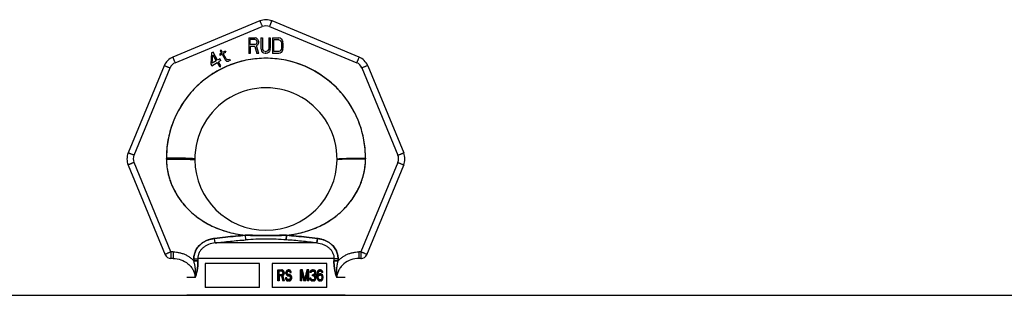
# Model space of a CAD drawing. Header units: millimetres. Extents: x 0 to 297, y 0 to 210.
# Tile 284 of 499: x 138.71 to 143.07, y 161.41 to 162.63. Entities that reach past the tile are written whole.
import ezdxf

# ---------------------------------------------------------------- set-up
doc = ezdxf.new("R2010")
doc.units = ezdxf.units.MM
doc.header["$LTSCALE"] = 16.335
doc.layers.get('0').update_dxf_attribs({"linetype": 'CONTINUOUS'})
doc.layers.add('001-M31079-X02', color=7, linetype='CONTINUOUS')

msp = doc.modelspace()

# ---------------------------------------------------------------- linework, layer by layer
at = {"color": 7, "linetype": 'Continuous'}
msp.add_line((133.7508, 161.4105), (143.1798, 161.4105), dxfattribs=at)
at = {"layer": '001-M31079-X02', "color": 9, "linetype": 'Continuous'}
for p, q in [((139.7755, 162.6227), (139.3898, 162.4629)), ((140.2148, 162.4629), (139.8291, 162.6227)), ((139.4005, 162.4379), (139.7862, 162.5977)), ((139.8184, 162.5977), (140.2041, 162.4379)), ((139.3519, 162.425), (139.1921, 162.0393)), ((139.218, 162.0295), (139.3778, 162.4152)), ((140.2269, 162.4152), (140.3866, 162.0295)), ((140.2527, 162.425), (140.4125, 162.0393)), ((139.3613, 162.0118), (139.3613, 162.015)), ((140.2433, 162.0166), (140.2433, 162.0134)), ((139.1921, 161.9857), (139.3562, 161.5896)), ((139.3817, 161.6021), (139.218, 161.9973)), ((140.3866, 161.9973), (140.2229, 161.6021)), ((140.2484, 161.5896), (140.4125, 161.9857)), ((139.5769, 161.6415), (139.5744, 161.6615)), ((139.5769, 161.6415), (139.5744, 161.6615)), ((139.7109, 161.6753), (139.7123, 161.6553)), ((139.7109, 161.6753), (139.7123, 161.6553)), ((139.8923, 161.6553), (139.8937, 161.6753)), ((139.8937, 161.6753), (139.8923, 161.6553)), ((140.0302, 161.6615), (140.0277, 161.6415)), ((140.0277, 161.6415), (140.0302, 161.6615)), ((140.0277, 161.6415), (139.5769, 161.6415)), ((139.3817, 161.6021), (139.3817, 161.5731)), ((139.3912, 161.6021), (139.3817, 161.6021)), ((139.3912, 161.6021), (139.3912, 161.5731)), ((140.2134, 161.6021), (140.2134, 161.5731)), ((140.2229, 161.6021), (140.2134, 161.6021)), ((140.2229, 161.6021), (140.2229, 161.5731)), ((139.3817, 161.5731), (139.3787, 161.5726)), ((139.3912, 161.5731), (139.3817, 161.5731)), ((139.4831, 161.5716), (139.4833, 161.5625)), ((140.1035, 161.5723), (139.5011, 161.5723)), ((140.1214, 161.5625), (140.1215, 161.5716)), ((140.2229, 161.5731), (140.2134, 161.5731)), ((140.2229, 161.5731), (140.2259, 161.5726)), ((139.4886, 161.4891), (139.4523, 161.4891)), ((140.1523, 161.4891), (140.116, 161.4891))]:
    msp.add_line(p, q, dxfattribs=at)
at = {"layer": '001-M31079-X02', "color": 7, "linetype": 'Continuous'}
for p, q in [((139.7259, 162.5485), (139.7259, 162.4785)), ((139.7259, 162.5485), (139.7539, 162.5485)), ((139.7597, 162.547), (139.7539, 162.5485)), ((139.7597, 162.547), (139.7644, 162.5426)), ((139.7644, 162.5426), (139.7679, 162.5366)), ((139.7679, 162.5366), (139.769, 162.5321)), ((139.7795, 162.5485), (139.7795, 162.5024)), ((139.7795, 162.5485), (139.7865, 162.5485)), ((139.7865, 162.5485), (139.7865, 162.5024)), ((139.8145, 162.5485), (139.8145, 162.5024)), ((139.8145, 162.5485), (139.8215, 162.5485)), ((139.8215, 162.5485), (139.8215, 162.5024)), ((139.8309, 162.5485), (139.8309, 162.4785)), ((139.8309, 162.5485), (139.8589, 162.5485)), ((139.8647, 162.547), (139.8589, 162.5485)), ((139.8694, 162.5441), (139.8647, 162.547)), ((139.8694, 162.5441), (139.874, 162.5381)), ((139.874, 162.5381), (139.8764, 162.5321)), ((139.6044, 162.4936), (139.5994, 162.4907)), ((139.5994, 162.4907), (139.6053, 162.4804)), ((139.6104, 162.4833), (139.6044, 162.4936)), ((139.6215, 162.4897), (139.6104, 162.4833)), ((139.6215, 162.4897), (139.6245, 162.4845)), ((139.7329, 162.5098), (139.7329, 162.4785)), ((139.7527, 162.5098), (139.7329, 162.5098)), ((139.7527, 162.5098), (139.762, 162.4785)), ((139.7644, 162.5158), (139.7597, 162.5128)), ((139.7702, 162.4785), (139.7597, 162.5128)), ((139.7679, 162.5217), (139.7644, 162.5158)), ((139.769, 162.5262), (139.7679, 162.5217)), ((139.769, 162.5321), (139.769, 162.5262)), ((139.7795, 162.5024), (139.7807, 162.4949)), ((139.7807, 162.4949), (139.783, 162.489)), ((139.7865, 162.5024), (139.7877, 162.4964)), ((139.7877, 162.4964), (139.79, 162.4919)), ((139.79, 162.4919), (139.7935, 162.489)), ((139.811, 162.4919), (139.8075, 162.489)), ((139.8134, 162.4964), (139.811, 162.4919)), ((139.8145, 162.5024), (139.8134, 162.4964)), ((139.8204, 162.4949), (139.818, 162.489)), ((139.8204, 162.4949), (139.8215, 162.5024)), ((139.8764, 162.4949), (139.874, 162.489)), ((139.8775, 162.5247), (139.8764, 162.5321)), ((139.8764, 162.4949), (139.8775, 162.5024)), ((139.8775, 162.5247), (139.8775, 162.5024)), ((139.5618, 162.481), (139.5577, 162.4322)), ((139.5679, 162.4845), (139.5618, 162.481)), ((139.5647, 162.4363), (139.5678, 162.4707)), ((139.5819, 162.4462), (139.5647, 162.4363)), ((139.5678, 162.4707), (139.5819, 162.4462)), ((139.588, 162.4497), (139.5679, 162.4845)), ((139.5981, 162.4556), (139.588, 162.4497)), ((139.6026, 162.4478), (139.5924, 162.442)), ((139.6053, 162.4804), (139.5972, 162.4757)), ((139.5972, 162.4757), (139.6002, 162.4705)), ((139.6026, 162.4478), (139.5981, 162.4556)), ((139.6083, 162.4752), (139.6002, 162.4705)), ((139.6083, 162.4752), (139.6232, 162.4494)), ((139.6133, 162.4781), (139.6245, 162.4845)), ((139.6267, 162.4549), (139.6133, 162.4781)), ((139.6232, 162.4494), (139.6282, 162.4454)), ((139.6267, 162.4549), (139.63, 162.4516)), ((139.6345, 162.4508), (139.63, 162.4516)), ((139.6403, 162.4524), (139.6345, 162.4508)), ((139.6433, 162.4473), (139.6365, 162.445)), ((139.6403, 162.4524), (139.6433, 162.4473)), ((139.7329, 162.4785), (139.7259, 162.4785)), ((139.7702, 162.4785), (139.762, 162.4785)), ((139.783, 162.489), (139.7877, 162.483)), ((139.7924, 162.48), (139.7877, 162.483)), ((139.7982, 162.4785), (139.7924, 162.48)), ((139.7982, 162.4875), (139.7935, 162.489)), ((139.7982, 162.4875), (139.8029, 162.4875)), ((139.8029, 162.4785), (139.7982, 162.4785)), ((139.8075, 162.489), (139.8029, 162.4875)), ((139.8087, 162.48), (139.8029, 162.4785)), ((139.8134, 162.483), (139.8087, 162.48)), ((139.818, 162.489), (139.8134, 162.483)), ((139.8589, 162.4785), (139.8309, 162.4785)), ((139.8647, 162.48), (139.8589, 162.4785)), ((139.8694, 162.483), (139.8647, 162.48)), ((139.874, 162.489), (139.8694, 162.483)), ((139.5577, 162.4322), (139.5621, 162.4245)), ((139.5621, 162.4245), (139.5864, 162.4385)), ((139.5864, 162.4385), (139.5961, 162.4216)), ((139.6029, 162.4239), (139.5924, 162.442)), ((139.5961, 162.4216), (139.6029, 162.4216)), ((139.6282, 162.4454), (139.6327, 162.4446)), ((139.6327, 162.4446), (139.6365, 162.445)), ((139.3613, 162.0166), (139.3613, 162.0118)), ((139.3613, 162.0166), (139.3613, 162.0134)), ((140.2433, 162.0118), (140.2433, 162.0166)), ((140.2433, 162.0118), (140.2433, 162.015)), ((139.4831, 161.5716), (139.4833, 161.5625)), ((140.1215, 161.5716), (140.1214, 161.5625))]:
    msp.add_line(p, q, dxfattribs=at)
at = {"layer": '001-M31079-X02', "color": 6, "linetype": 'Continuous'}
for p, q in [((139.7329, 162.5187), (139.7329, 162.5411)), ((139.755, 162.5411), (139.7329, 162.5411)), ((139.755, 162.5411), (139.7585, 162.5396)), ((139.7585, 162.5396), (139.7609, 162.5366)), ((139.7609, 162.5366), (139.762, 162.5321)), ((139.8379, 162.4875), (139.8379, 162.5396)), ((139.8589, 162.5396), (139.8379, 162.5396)), ((139.8589, 162.5396), (139.8635, 162.5381)), ((139.8635, 162.5381), (139.867, 162.5351)), ((139.867, 162.5351), (139.8694, 162.5307)), ((139.755, 162.5187), (139.7329, 162.5187)), ((139.7585, 162.5202), (139.755, 162.5187)), ((139.7609, 162.5232), (139.7585, 162.5202)), ((139.762, 162.5277), (139.7609, 162.5232)), ((139.762, 162.5321), (139.762, 162.5277)), ((139.867, 162.4919), (139.8635, 162.489)), ((139.8694, 162.4964), (139.867, 162.4919)), ((139.8694, 162.5307), (139.8705, 162.5247)), ((139.8705, 162.5024), (139.8694, 162.4964)), ((139.8705, 162.5247), (139.8705, 162.5024)), ((139.8589, 162.4875), (139.8379, 162.4875)), ((139.8635, 162.489), (139.8589, 162.4875)), ((139.5011, 161.5723), (139.5013, 161.5632)), ((139.5326, 161.5505), (139.5326, 161.4455)), ((139.7743, 161.5505), (139.5326, 161.5505)), ((139.7743, 161.4455), (139.7743, 161.5505)), ((139.8303, 161.5505), (139.8303, 161.4455)), ((140.072, 161.5505), (139.8303, 161.5505)), ((140.072, 161.4455), (140.072, 161.5505)), ((140.1035, 161.5723), (140.1033, 161.5632)), ((139.8551, 161.4738), (139.8551, 161.5228)), ((139.8551, 161.5228), (139.8741, 161.5228)), ((139.8567, 161.4738), (139.8567, 161.5228)), ((139.8594, 161.5176), (139.8594, 161.502)), ((139.8748, 161.5176), (139.8594, 161.5176)), ((139.8594, 161.502), (139.8748, 161.502)), ((139.8594, 161.4957), (139.8594, 161.4738)), ((139.8734, 161.4957), (139.8594, 161.4957)), ((139.861, 161.502), (139.861, 161.5176)), ((139.861, 161.4957), (139.861, 161.4738)), ((139.8717, 161.4957), (139.8775, 161.4738)), ((139.8761, 161.5218), (139.8725, 161.5228)), ((139.8732, 161.5176), (139.8754, 161.5166)), ((139.8754, 161.503), (139.8732, 161.502)), ((139.8734, 161.4957), (139.8791, 161.4738)), ((139.8777, 161.5218), (139.8741, 161.5228)), ((139.8748, 161.5176), (139.877, 161.5166)), ((139.877, 161.503), (139.8748, 161.502)), ((139.8754, 161.5166), (139.8768, 161.5145)), ((139.877, 161.5166), (139.8754, 161.5166)), ((139.8768, 161.5051), (139.8754, 161.503)), ((139.877, 161.503), (139.8754, 161.503)), ((139.879, 161.5186), (139.8761, 161.5218)), ((139.8777, 161.5218), (139.8761, 161.5218)), ((139.8761, 161.4978), (139.879, 161.4999)), ((139.8826, 161.4738), (139.8761, 161.4978)), ((139.8777, 161.4978), (139.8761, 161.4978)), ((139.8768, 161.5145), (139.8775, 161.5113)), ((139.8784, 161.5145), (139.8768, 161.5145)), ((139.8775, 161.5082), (139.8768, 161.5051)), ((139.8784, 161.5051), (139.8768, 161.5051)), ((139.877, 161.5166), (139.8784, 161.5145)), ((139.8784, 161.5051), (139.877, 161.503)), ((139.8775, 161.5082), (139.8775, 161.5113)), ((139.8791, 161.5113), (139.8775, 161.5113)), ((139.8791, 161.5082), (139.8775, 161.5082)), ((139.8806, 161.5186), (139.8777, 161.5218)), ((139.8777, 161.4978), (139.8806, 161.4999)), ((139.8842, 161.4738), (139.8777, 161.4978)), ((139.8784, 161.5145), (139.8791, 161.5113)), ((139.8791, 161.5082), (139.8784, 161.5051)), ((139.8812, 161.5145), (139.879, 161.5186)), ((139.8806, 161.5186), (139.879, 161.5186)), ((139.879, 161.4999), (139.8812, 161.504)), ((139.8806, 161.4999), (139.879, 161.4999)), ((139.8791, 161.5113), (139.8791, 161.5082)), ((139.8828, 161.5145), (139.8806, 161.5186)), ((139.8806, 161.4999), (139.8828, 161.504)), ((139.8819, 161.5113), (139.8812, 161.5145)), ((139.8828, 161.5145), (139.8812, 161.5145)), ((139.8812, 161.504), (139.8819, 161.5072)), ((139.8828, 161.504), (139.8812, 161.504)), ((139.8819, 161.5113), (139.8819, 161.5072)), ((139.8835, 161.5113), (139.8819, 161.5113)), ((139.8835, 161.5072), (139.8819, 161.5072)), ((139.8835, 161.5113), (139.8828, 161.5145)), ((139.8828, 161.504), (139.8835, 161.5072)), ((139.8835, 161.5113), (139.8835, 161.5072)), ((139.8884, 161.4874), (139.8891, 161.4832)), ((139.8944, 161.4874), (139.8884, 161.4874)), ((139.89, 161.4874), (139.8907, 161.4832)), ((139.8913, 161.5155), (139.8906, 161.5113)), ((139.8906, 161.5072), (139.8906, 161.5113)), ((139.8922, 161.5113), (139.8906, 161.5113)), ((139.8906, 161.5072), (139.8913, 161.503)), ((139.8922, 161.5072), (139.8906, 161.5072)), ((139.8942, 161.5197), (139.8913, 161.5155)), ((139.8929, 161.5155), (139.8913, 161.5155)), ((139.8913, 161.503), (139.8942, 161.4988)), ((139.8929, 161.503), (139.8913, 161.503)), ((139.8929, 161.5155), (139.8922, 161.5113)), ((139.8922, 161.5113), (139.8922, 161.5072)), ((139.8922, 161.5072), (139.8929, 161.503)), ((139.8935, 161.4842), (139.8927, 161.4874)), ((139.8958, 161.5197), (139.8929, 161.5155)), ((139.8929, 161.503), (139.8958, 161.4988)), ((139.8971, 161.5218), (139.8942, 161.5197)), ((139.8958, 161.5197), (139.8942, 161.5197)), ((139.8942, 161.4988), (139.8971, 161.4968)), ((139.8958, 161.4988), (139.8942, 161.4988)), ((139.8951, 161.4842), (139.8944, 161.4874)), ((139.8949, 161.5103), (139.8956, 161.5134)), ((139.8949, 161.5103), (139.8949, 161.5082)), ((139.8965, 161.5103), (139.8949, 161.5103)), ((139.8956, 161.5051), (139.8949, 161.5082)), ((139.8965, 161.5082), (139.8949, 161.5082)), ((139.8956, 161.5134), (139.8978, 161.5155)), ((139.8973, 161.5134), (139.8956, 161.5134)), ((139.8978, 161.503), (139.8956, 161.5051)), ((139.8973, 161.5051), (139.8956, 161.5051)), ((139.8987, 161.5218), (139.8958, 161.5197)), ((139.8958, 161.4988), (139.8987, 161.4968)), ((139.8965, 161.5103), (139.8973, 161.5134)), ((139.8965, 161.5082), (139.8965, 161.5103)), ((139.8973, 161.5051), (139.8965, 161.5082)), ((139.9, 161.5228), (139.8971, 161.5218)), ((139.8987, 161.5218), (139.8971, 161.5218)), ((139.8971, 161.4968), (139.9, 161.4957)), ((139.8987, 161.4968), (139.8971, 161.4968)), ((139.8973, 161.5134), (139.8994, 161.5155)), ((139.8994, 161.503), (139.8973, 161.5051)), ((139.8978, 161.5155), (139.9, 161.5166)), ((139.8994, 161.5155), (139.8978, 161.5155)), ((139.9, 161.502), (139.8978, 161.503)), ((139.8994, 161.503), (139.8978, 161.503)), ((139.9016, 161.5228), (139.8987, 161.5218)), ((139.8987, 161.4968), (139.9016, 161.4957)), ((139.8994, 161.5155), (139.9016, 161.5166)), ((139.9016, 161.502), (139.8994, 161.503)), ((139.9052, 161.5228), (139.9, 161.5228)), ((139.906, 161.5166), (139.9, 161.5166)), ((139.906, 161.502), (139.9, 161.502)), ((139.906, 161.4957), (139.9, 161.4957)), ((139.9072, 161.5218), (139.9036, 161.5228)), ((139.9043, 161.5166), (139.9065, 161.5155)), ((139.908, 161.5009), (139.9043, 161.502)), ((139.9043, 161.4957), (139.9072, 161.4947)), ((139.9089, 161.5218), (139.9052, 161.5228)), ((139.906, 161.5166), (139.9081, 161.5155)), ((139.9096, 161.5009), (139.906, 161.502)), ((139.906, 161.4957), (139.9089, 161.4947)), ((139.9065, 161.5155), (139.908, 161.5134)), ((139.9081, 161.5155), (139.9065, 161.5155)), ((139.9101, 161.5186), (139.9072, 161.5218)), ((139.9089, 161.5218), (139.9072, 161.5218)), ((139.9072, 161.4947), (139.9094, 161.4926)), ((139.9089, 161.4947), (139.9072, 161.4947)), ((139.908, 161.5134), (139.9087, 161.5113)), ((139.9096, 161.5134), (139.908, 161.5134)), ((139.9109, 161.4988), (139.908, 161.5009)), ((139.9096, 161.5009), (139.908, 161.5009)), ((139.9081, 161.5155), (139.9096, 161.5134)), ((139.9087, 161.5113), (139.9146, 161.5113)), ((139.9117, 161.5186), (139.9089, 161.5218)), ((139.9089, 161.4947), (139.911, 161.4926)), ((139.9094, 161.4926), (139.9109, 161.4895)), ((139.911, 161.4926), (139.9094, 161.4926)), ((139.9096, 161.5134), (139.9103, 161.5113)), ((139.9125, 161.4988), (139.9096, 161.5009)), ((139.9123, 161.5145), (139.9101, 161.5186)), ((139.9117, 161.5186), (139.9101, 161.5186)), ((139.9138, 161.4947), (139.9109, 161.4988)), ((139.9125, 161.4988), (139.9109, 161.4988)), ((139.9109, 161.4863), (139.9109, 161.4895)), ((139.9125, 161.4895), (139.9109, 161.4895)), ((139.911, 161.4926), (139.9125, 161.4895)), ((139.9139, 161.5145), (139.9117, 161.5186)), ((139.913, 161.5113), (139.9123, 161.5145)), ((139.9139, 161.5145), (139.9123, 161.5145)), ((139.9154, 161.4947), (139.9125, 161.4988)), ((139.9125, 161.4895), (139.9125, 161.4863)), ((139.9152, 161.4905), (139.9138, 161.4947)), ((139.9154, 161.4947), (139.9138, 161.4947)), ((139.9146, 161.5113), (139.9139, 161.5145)), ((139.9152, 161.4905), (139.9152, 161.4853)), ((139.9168, 161.4905), (139.9152, 161.4905)), ((139.9168, 161.4905), (139.9154, 161.4947)), ((139.9168, 161.4853), (139.9168, 161.4905)), ((139.9558, 161.4738), (139.9558, 161.5228)), ((139.9639, 161.5228), (139.9558, 161.5228)), ((139.9574, 161.5228), (139.9574, 161.4738)), ((139.9601, 161.5124), (139.9601, 161.4738)), ((139.9601, 161.5124), (139.9703, 161.4738)), ((139.9617, 161.5124), (139.9601, 161.5124)), ((139.9617, 161.4738), (139.9617, 161.5124)), ((139.9617, 161.5124), (139.9719, 161.4738)), ((139.9732, 161.479), (139.9623, 161.5228)), ((139.9748, 161.479), (139.9639, 161.5228)), ((139.984, 161.5228), (139.9732, 161.479)), ((139.9856, 161.5228), (139.9748, 161.479)), ((139.9761, 161.4738), (139.9862, 161.5124)), ((139.9777, 161.4738), (139.9878, 161.5124)), ((139.9922, 161.5228), (139.984, 161.5228)), ((139.9862, 161.4738), (139.9862, 161.5124)), ((139.9878, 161.5124), (139.9862, 161.5124)), ((139.9878, 161.5124), (139.9878, 161.4738)), ((139.9905, 161.5228), (139.9905, 161.4738)), ((139.9922, 161.4738), (139.9922, 161.5228)), ((139.9978, 161.5155), (139.9971, 161.5113)), ((140.0023, 161.5113), (139.9971, 161.5113)), ((140.0007, 161.5197), (139.9978, 161.5155)), ((139.9994, 161.5155), (139.9978, 161.5155)), ((139.9994, 161.5155), (139.9987, 161.5113)), ((140.0023, 161.5197), (139.9994, 161.5155)), ((140.0036, 161.5218), (140.0007, 161.5197)), ((140.0023, 161.5197), (140.0007, 161.5197)), ((140.0007, 161.5113), (140.0021, 161.5145)), ((140.0021, 161.5145), (140.0043, 161.5166)), ((140.0037, 161.5145), (140.0021, 161.5145)), ((140.0052, 161.5218), (140.0023, 161.5197)), ((140.0023, 161.5113), (140.0037, 161.5145)), ((140.0086, 161.5228), (140.0036, 161.5218)), ((140.0052, 161.5218), (140.0036, 161.5218)), ((140.0037, 161.5145), (140.0059, 161.5166)), ((140.0043, 161.5166), (140.0079, 161.5176)), ((140.0059, 161.5166), (140.0043, 161.5166)), ((140.0103, 161.5228), (140.0052, 161.5218)), ((140.0059, 161.5166), (140.0095, 161.5176)), ((140.0124, 161.5176), (140.0079, 161.5176)), ((140.0079, 161.4968), (140.0079, 161.5009)), ((140.0124, 161.5009), (140.0079, 161.5009)), ((140.0124, 161.4968), (140.0079, 161.4968)), ((140.0117, 161.5228), (140.0086, 161.5228)), ((140.0095, 161.5009), (140.0095, 161.4968)), ((140.0152, 161.5218), (140.0101, 161.5228)), ((140.0108, 161.5176), (140.0144, 161.5166)), ((140.0152, 161.503), (140.0108, 161.5009)), ((140.0108, 161.4968), (140.0152, 161.4957)), ((140.0168, 161.5218), (140.0117, 161.5228)), ((140.0124, 161.5176), (140.0161, 161.5166)), ((140.0168, 161.503), (140.0124, 161.5009)), ((140.0124, 161.4968), (140.0168, 161.4957)), ((140.0144, 161.5166), (140.0166, 161.5145)), ((140.0161, 161.5166), (140.0144, 161.5166)), ((140.0181, 161.5197), (140.0152, 161.5218)), ((140.0168, 161.5218), (140.0152, 161.5218)), ((140.0166, 161.5051), (140.0152, 161.503)), ((140.0168, 161.503), (140.0152, 161.503)), ((140.0152, 161.4957), (140.0173, 161.4936)), ((140.0168, 161.4957), (140.0152, 161.4957)), ((140.0161, 161.5166), (140.0182, 161.5145)), ((140.0166, 161.5145), (140.0181, 161.5113)), ((140.0182, 161.5145), (140.0166, 161.5145)), ((140.0181, 161.5093), (140.0166, 161.5051)), ((140.0182, 161.5051), (140.0166, 161.5051)), ((140.0166, 161.4988), (140.0195, 161.502)), ((140.0202, 161.4968), (140.0166, 161.4988)), ((140.0182, 161.4988), (140.0166, 161.4988)), ((140.0197, 161.5197), (140.0168, 161.5218)), ((140.0182, 161.5051), (140.0168, 161.503)), ((140.0168, 161.4957), (140.019, 161.4936)), ((140.0173, 161.4936), (140.0188, 161.4895)), ((140.019, 161.4936), (140.0173, 161.4936)), ((140.021, 161.5155), (140.0181, 161.5197)), ((140.0197, 161.5197), (140.0181, 161.5197)), ((140.0181, 161.5093), (140.0181, 161.5113)), ((140.0197, 161.5113), (140.0181, 161.5113)), ((140.0197, 161.5093), (140.0181, 161.5093)), ((140.0182, 161.5145), (140.0197, 161.5113)), ((140.0197, 161.5093), (140.0182, 161.5051)), ((140.0182, 161.4988), (140.0211, 161.502)), ((140.0219, 161.4968), (140.0182, 161.4988)), ((140.0188, 161.4853), (140.0188, 161.4895)), ((140.0204, 161.4895), (140.0188, 161.4895)), ((140.019, 161.4936), (140.0204, 161.4895)), ((140.0195, 161.502), (140.021, 161.5051)), ((140.0211, 161.502), (140.0195, 161.502)), ((140.0226, 161.5155), (140.0197, 161.5197)), ((140.0197, 161.5113), (140.0197, 161.5093)), ((140.0217, 161.4936), (140.0202, 161.4968)), ((140.0219, 161.4968), (140.0202, 161.4968)), ((140.0204, 161.4895), (140.0204, 161.4853)), ((140.0217, 161.5113), (140.021, 161.5155)), ((140.0226, 161.5155), (140.021, 161.5155)), ((140.021, 161.5051), (140.0217, 161.5093)), ((140.0226, 161.5051), (140.021, 161.5051)), ((140.0211, 161.502), (140.0226, 161.5051)), ((140.0217, 161.5113), (140.0217, 161.5093)), ((140.0233, 161.5113), (140.0217, 161.5113)), ((140.0233, 161.5093), (140.0217, 161.5093)), ((140.0224, 161.4895), (140.0217, 161.4936)), ((140.0233, 161.4936), (140.0217, 161.4936)), ((140.0233, 161.4936), (140.0219, 161.4968)), ((140.0224, 161.4895), (140.0224, 161.4853)), ((140.024, 161.4895), (140.0224, 161.4895)), ((140.0233, 161.5113), (140.0226, 161.5155)), ((140.0226, 161.5051), (140.0233, 161.5093)), ((140.0233, 161.5093), (140.0233, 161.5113)), ((140.024, 161.4895), (140.0233, 161.4936)), ((140.024, 161.4853), (140.024, 161.4895)), ((140.0289, 161.5093), (140.0282, 161.502)), ((140.0282, 161.4947), (140.0282, 161.502)), ((140.0298, 161.502), (140.0282, 161.502)), ((140.0282, 161.4947), (140.0289, 161.4874)), ((140.0298, 161.4947), (140.0282, 161.4947)), ((140.0304, 161.5145), (140.0289, 161.5093)), ((140.0305, 161.5093), (140.0289, 161.5093)), ((140.0289, 161.4874), (140.0304, 161.4822)), ((140.0305, 161.4874), (140.0289, 161.4874)), ((140.0305, 161.5093), (140.0298, 161.502)), ((140.0298, 161.502), (140.0298, 161.4947)), ((140.0298, 161.4947), (140.0305, 161.4874)), ((140.0326, 161.5186), (140.0304, 161.5145)), ((140.032, 161.5145), (140.0304, 161.5145)), ((140.032, 161.5145), (140.0305, 161.5093)), ((140.0305, 161.4874), (140.032, 161.4822)), ((140.0318, 161.502), (140.0326, 161.5082)), ((140.0362, 161.504), (140.0318, 161.4999)), ((140.0318, 161.502), (140.0318, 161.4999)), ((140.0334, 161.502), (140.0318, 161.502)), ((140.0334, 161.4999), (140.0318, 161.4999)), ((140.0342, 161.5186), (140.032, 161.5145)), ((140.0362, 161.5218), (140.0326, 161.5186)), ((140.0342, 161.5186), (140.0326, 161.5186)), ((140.0326, 161.5082), (140.0333, 161.5113)), ((140.0342, 161.5082), (140.0326, 161.5082)), ((140.0326, 161.4915), (140.0333, 161.4947)), ((140.0326, 161.4915), (140.0326, 161.4884)), ((140.0342, 161.4915), (140.0326, 161.4915)), ((140.0333, 161.4853), (140.0326, 161.4884)), ((140.0342, 161.4884), (140.0326, 161.4884)), ((140.0333, 161.5113), (140.0347, 161.5145)), ((140.0349, 161.5113), (140.0333, 161.5113)), ((140.0333, 161.4947), (140.0347, 161.4968)), ((140.0349, 161.4947), (140.0333, 161.4947)), ((140.0334, 161.502), (140.0342, 161.5082)), ((140.0378, 161.504), (140.0334, 161.4999)), ((140.0334, 161.4999), (140.0334, 161.502)), ((140.0378, 161.5218), (140.0342, 161.5186)), ((140.0342, 161.5082), (140.0349, 161.5113)), ((140.0342, 161.4915), (140.0349, 161.4947)), ((140.0342, 161.4884), (140.0342, 161.4915)), ((140.0349, 161.4853), (140.0342, 161.4884)), ((140.0347, 161.5145), (140.0369, 161.5166)), ((140.0363, 161.5145), (140.0347, 161.5145)), ((140.0347, 161.4968), (140.0369, 161.4988)), ((140.0363, 161.4968), (140.0347, 161.4968)), ((140.0349, 161.5113), (140.0363, 161.5145)), ((140.0349, 161.4947), (140.0363, 161.4968)), ((140.0398, 161.5228), (140.0362, 161.5218)), ((140.0378, 161.5218), (140.0362, 161.5218)), ((140.0398, 161.5051), (140.0362, 161.504)), ((140.0378, 161.504), (140.0362, 161.504)), ((140.0363, 161.5145), (140.0385, 161.5166)), ((140.0363, 161.4968), (140.0385, 161.4988)), ((140.0369, 161.5166), (140.0391, 161.5176)), ((140.0385, 161.5166), (140.0369, 161.5166)), ((140.0369, 161.4988), (140.0391, 161.4999)), ((140.0385, 161.4988), (140.0369, 161.4988)), ((140.0414, 161.5228), (140.0378, 161.5218)), ((140.0414, 161.5051), (140.0378, 161.504)), ((140.0385, 161.5166), (140.0407, 161.5176)), ((140.0385, 161.4988), (140.0407, 161.4999)), ((140.045, 161.5176), (140.0391, 161.5176)), ((140.0458, 161.4999), (140.0391, 161.4999)), ((140.0443, 161.5228), (140.0398, 161.5228)), ((140.045, 161.5051), (140.0398, 161.5051)), ((140.0463, 161.5218), (140.0427, 161.5228)), ((140.0434, 161.5176), (140.0456, 161.5166)), ((140.047, 161.504), (140.0434, 161.5051)), ((140.0441, 161.4999), (140.0463, 161.4988)), ((140.0479, 161.5218), (140.0443, 161.5228)), ((140.045, 161.5176), (140.0472, 161.5166)), ((140.0487, 161.504), (140.045, 161.5051)), ((140.0456, 161.5166), (140.0478, 161.5145)), ((140.0472, 161.5166), (140.0456, 161.5166)), ((140.0458, 161.4999), (140.0479, 161.4988)), ((140.0499, 161.5186), (140.0463, 161.5218)), ((140.0479, 161.5218), (140.0463, 161.5218)), ((140.0463, 161.4988), (140.0485, 161.4968)), ((140.0479, 161.4988), (140.0463, 161.4988)), ((140.0507, 161.5009), (140.047, 161.504)), ((140.0487, 161.504), (140.047, 161.504)), ((140.0472, 161.5166), (140.0494, 161.5145)), ((140.0478, 161.5145), (140.0492, 161.5113)), ((140.0494, 161.5145), (140.0478, 161.5145)), ((140.0516, 161.5186), (140.0479, 161.5218)), ((140.0479, 161.4988), (140.0501, 161.4968)), ((140.0485, 161.4968), (140.0499, 161.4947)), ((140.0501, 161.4968), (140.0485, 161.4968)), ((140.0523, 161.5009), (140.0487, 161.504)), ((140.0545, 161.5113), (140.0492, 161.5113)), ((140.0494, 161.5145), (140.0508, 161.5113)), ((140.0521, 161.5145), (140.0499, 161.5186)), ((140.0516, 161.5186), (140.0499, 161.5186)), ((140.0499, 161.4947), (140.0507, 161.4915)), ((140.0516, 161.4947), (140.0499, 161.4947)), ((140.0507, 161.4884), (140.0499, 161.4853)), ((140.0501, 161.4968), (140.0516, 161.4947)), ((140.0528, 161.4978), (140.0507, 161.5009)), ((140.0507, 161.5009), (140.0523, 161.5009)), ((140.0507, 161.4884), (140.0507, 161.4915)), ((140.0507, 161.4915), (140.0523, 161.4915)), ((140.0523, 161.4884), (140.0507, 161.4884)), ((140.0537, 161.5145), (140.0516, 161.5186)), ((140.0516, 161.4947), (140.0523, 161.4915)), ((140.0523, 161.4884), (140.0516, 161.4853)), ((140.0528, 161.5113), (140.0521, 161.5145)), ((140.0537, 161.5145), (140.0521, 161.5145)), ((140.0545, 161.4978), (140.0523, 161.5009)), ((140.0523, 161.4915), (140.0523, 161.4884)), ((140.0543, 161.4926), (140.0528, 161.4978)), ((140.0545, 161.4978), (140.0528, 161.4978)), ((140.0528, 161.4822), (140.0543, 161.4874)), ((140.0545, 161.5113), (140.0537, 161.5145)), ((140.0543, 161.4926), (140.0543, 161.4874)), ((140.0559, 161.4926), (140.0543, 161.4926)), ((140.0559, 161.4874), (140.0543, 161.4874)), ((140.0559, 161.4926), (140.0545, 161.4978)), ((140.0545, 161.4822), (140.0559, 161.4874)), ((140.0559, 161.4874), (140.0559, 161.4926)), ((139.7743, 161.4455), (139.5326, 161.4455)), ((140.072, 161.4455), (139.8303, 161.4455)), ((139.861, 161.4738), (139.8551, 161.4738)), ((139.8842, 161.4738), (139.8775, 161.4738)), ((139.8891, 161.4832), (139.8913, 161.478)), ((139.8907, 161.4832), (139.8891, 161.4832)), ((139.8907, 161.4832), (139.8929, 161.478)), ((139.8913, 161.478), (139.8949, 161.4749)), ((139.8929, 161.478), (139.8913, 161.478)), ((139.8929, 161.478), (139.8965, 161.4749)), ((139.8956, 161.4811), (139.8935, 161.4842)), ((139.8951, 161.4842), (139.8935, 161.4842)), ((139.8949, 161.4749), (139.8985, 161.4738)), ((139.8965, 161.4749), (139.8949, 161.4749)), ((139.8973, 161.4811), (139.8951, 161.4842)), ((139.8985, 161.4801), (139.8956, 161.4811)), ((139.8973, 161.4811), (139.8956, 161.4811)), ((139.8965, 161.4749), (139.9002, 161.4738)), ((139.9002, 161.4801), (139.8973, 161.4811)), ((139.906, 161.4801), (139.8985, 161.4801)), ((139.906, 161.4738), (139.8985, 161.4738)), ((139.9072, 161.4811), (139.9043, 161.4801)), ((139.9043, 161.4738), (139.908, 161.4749)), ((139.9089, 161.4811), (139.906, 161.4801)), ((139.906, 161.4738), (139.9096, 161.4749)), ((139.9094, 161.4832), (139.9072, 161.4811)), ((139.9089, 161.4811), (139.9072, 161.4811)), ((139.908, 161.4749), (139.9109, 161.4769)), ((139.9096, 161.4749), (139.908, 161.4749)), ((139.911, 161.4832), (139.9089, 161.4811)), ((139.9109, 161.4863), (139.9094, 161.4832)), ((139.911, 161.4832), (139.9094, 161.4832)), ((139.9096, 161.4749), (139.9125, 161.4769)), ((139.9125, 161.4863), (139.9109, 161.4863)), ((139.9109, 161.4769), (139.9138, 161.4811)), ((139.9125, 161.4769), (139.9109, 161.4769)), ((139.9125, 161.4863), (139.911, 161.4832)), ((139.9125, 161.4769), (139.9154, 161.4811)), ((139.9138, 161.4811), (139.9152, 161.4853)), ((139.9154, 161.4811), (139.9138, 161.4811)), ((139.9168, 161.4853), (139.9152, 161.4853)), ((139.9154, 161.4811), (139.9168, 161.4853)), ((139.9617, 161.4738), (139.9558, 161.4738)), ((139.9777, 161.4738), (139.9703, 161.4738)), ((139.9748, 161.479), (139.9732, 161.479)), ((139.9922, 161.4738), (139.9862, 161.4738)), ((139.9963, 161.4853), (139.9971, 161.4822)), ((140.0016, 161.4853), (139.9963, 161.4853)), ((139.9971, 161.4822), (139.9985, 161.479)), ((139.9987, 161.4822), (139.9971, 161.4822)), ((139.998, 161.4853), (139.9987, 161.4822)), ((139.9985, 161.479), (140.0007, 161.4769)), ((140.0001, 161.479), (139.9985, 161.479)), ((139.9987, 161.4822), (140.0001, 161.479)), ((140.0007, 161.4832), (140, 161.4853)), ((140.0001, 161.479), (140.0023, 161.4769)), ((140.0021, 161.4811), (140.0007, 161.4832)), ((140.0023, 161.4832), (140.0007, 161.4832)), ((140.0007, 161.4769), (140.0036, 161.4749)), ((140.0023, 161.4769), (140.0007, 161.4769)), ((140.0023, 161.4832), (140.0016, 161.4853)), ((140.0036, 161.4801), (140.0021, 161.4811)), ((140.0037, 161.4811), (140.0021, 161.4811)), ((140.0037, 161.4811), (140.0023, 161.4832)), ((140.0023, 161.4769), (140.0052, 161.4749)), ((140.0072, 161.479), (140.0036, 161.4801)), ((140.0052, 161.4801), (140.0036, 161.4801)), ((140.0036, 161.4749), (140.0065, 161.4738)), ((140.0052, 161.4749), (140.0036, 161.4749)), ((140.0052, 161.4801), (140.0037, 161.4811)), ((140.0088, 161.479), (140.0052, 161.4801)), ((140.0052, 161.4749), (140.0081, 161.4738)), ((140.0139, 161.4738), (140.0065, 161.4738)), ((140.0132, 161.479), (140.0072, 161.479)), ((140.0152, 161.4801), (140.0115, 161.479)), ((140.0123, 161.4738), (140.0152, 161.4749)), ((140.0168, 161.4801), (140.0132, 161.479)), ((140.0139, 161.4738), (140.0168, 161.4749)), ((140.0166, 161.4811), (140.0152, 161.4801)), ((140.0168, 161.4801), (140.0152, 161.4801)), ((140.0152, 161.4749), (140.0181, 161.4769)), ((140.0168, 161.4749), (140.0152, 161.4749)), ((140.0181, 161.4832), (140.0166, 161.4811)), ((140.0182, 161.4811), (140.0166, 161.4811)), ((140.0182, 161.4811), (140.0168, 161.4801)), ((140.0168, 161.4749), (140.0197, 161.4769)), ((140.0188, 161.4853), (140.0181, 161.4832)), ((140.0197, 161.4832), (140.0181, 161.4832)), ((140.0181, 161.4769), (140.0202, 161.479)), ((140.0197, 161.4769), (140.0181, 161.4769)), ((140.0197, 161.4832), (140.0182, 161.4811)), ((140.0204, 161.4853), (140.0188, 161.4853)), ((140.0204, 161.4853), (140.0197, 161.4832)), ((140.0197, 161.4769), (140.0219, 161.479)), ((140.0202, 161.479), (140.0217, 161.4822)), ((140.0219, 161.479), (140.0202, 161.479)), ((140.0217, 161.4822), (140.0224, 161.4853)), ((140.0217, 161.4822), (140.0233, 161.4822)), ((140.0219, 161.479), (140.0233, 161.4822)), ((140.024, 161.4853), (140.0224, 161.4853)), ((140.0233, 161.4822), (140.024, 161.4853)), ((140.0304, 161.4822), (140.0326, 161.478)), ((140.032, 161.4822), (140.0304, 161.4822)), ((140.032, 161.4822), (140.0342, 161.478)), ((140.0326, 161.478), (140.0362, 161.4749)), ((140.0342, 161.478), (140.0326, 161.478)), ((140.0347, 161.4822), (140.0333, 161.4853)), ((140.0349, 161.4853), (140.0333, 161.4853)), ((140.0342, 161.478), (140.0378, 161.4749)), ((140.0369, 161.4801), (140.0347, 161.4822)), ((140.0363, 161.4822), (140.0347, 161.4822)), ((140.0363, 161.4822), (140.0349, 161.4853)), ((140.0362, 161.4749), (140.0398, 161.4738)), ((140.0378, 161.4749), (140.0362, 161.4749)), ((140.0385, 161.4801), (140.0363, 161.4822)), ((140.0391, 161.479), (140.0369, 161.4801)), ((140.0385, 161.4801), (140.0369, 161.4801)), ((140.0378, 161.4749), (140.0414, 161.4738)), ((140.0407, 161.479), (140.0385, 161.4801)), ((140.0458, 161.479), (140.0391, 161.479)), ((140.045, 161.4738), (140.0398, 161.4738)), ((140.0434, 161.4738), (140.047, 161.4749)), ((140.0463, 161.4801), (140.0441, 161.479)), ((140.045, 161.4738), (140.0487, 161.4749)), ((140.0479, 161.4801), (140.0458, 161.479)), ((140.0485, 161.4822), (140.0463, 161.4801)), ((140.0479, 161.4801), (140.0463, 161.4801)), ((140.047, 161.4749), (140.0507, 161.478)), ((140.0487, 161.4749), (140.047, 161.4749)), ((140.0501, 161.4822), (140.0479, 161.4801)), ((140.0499, 161.4853), (140.0485, 161.4822)), ((140.0501, 161.4822), (140.0485, 161.4822)), ((140.0487, 161.4749), (140.0523, 161.478)), ((140.0516, 161.4853), (140.0499, 161.4853)), ((140.0516, 161.4853), (140.0501, 161.4822)), ((140.0507, 161.478), (140.0528, 161.4822)), ((140.0523, 161.478), (140.0507, 161.478)), ((140.0523, 161.478), (140.0545, 161.4822)), ((140.0545, 161.4822), (140.0528, 161.4822)), ((140.1523, 161.4105), (139.4523, 161.4105))]:
    msp.add_line(p, q, dxfattribs=at)
at = {"layer": '001-M31079-X02', "color": 9, "linetype": 'Continuous'}
for centre, radius, start, end in [((139.8023, 162.558), 0.07, 67.5, 112.5), ((139.8023, 162.5589), 0.042, 67.5027, 112.4973), ((139.4166, 162.3982), 0.07, 112.5, 157.5), ((140.188, 162.3982), 0.07, 22.5, 67.5), ((139.4166, 162.3991), 0.042, 112.5027, 157.4973), ((140.188, 162.3991), 0.042, 22.5027, 67.4973), ((139.2568, 162.0125), 0.07, 157.5, 202.5), ((139.2568, 162.0134), 0.042, 157.5027, 202.4973), ((140.3478, 162.0134), 0.042, 337.5027, 22.4973), ((140.3478, 162.0125), 0.07, 337.5, 22.5), ((139.8023, 162.0125), 0.315, 180.6298, 359.3702), ((139.8023, 200.263), 38.5878, 269.86427, 270.13573), ((139.3817, 161.6011), 0.028, 202.5, 270), ((140.2229, 161.6011), 0.028, 270, 337.5)]:
    msp.add_arc(centre, radius, start, end, dxfattribs=at)
at = {"layer": '001-M31079-X02', "color": 7, "linetype": 'Continuous'}
msp.add_arc((139.8023, 162.0166), 0.441, 0, 180, dxfattribs=at)
at = {"layer": '001-M31079-X02', "color": 6, "linetype": 'Continuous'}
msp.add_arc((139.8023, 162.0125), 0.315, 359.3702, 180.6298, dxfattribs=at)
at = {"layer": '001-M31079-X02', "color": 9, "linetype": 'Continuous'}
for points, knots in [([(139.7755, 162.6227), (139.7766, 162.6231), (139.777, 162.6174), (139.7793, 162.6148), (139.781, 162.6101), (139.7827, 162.6063), (139.7844, 162.6021), (139.7856, 162.5992), (139.7862, 162.5977)], [0, 0, 0, 0, 0.133123, 0.355273, 0.497769, 0.655854, 0.824911, 1, 1, 1, 1]), ([(139.8184, 162.5977), (139.819, 162.5992), (139.8202, 162.6021), (139.8219, 162.6063), (139.8236, 162.6101), (139.825, 162.6138), (139.8271, 162.6172), (139.8271, 162.6235), (139.8291, 162.6227)], [0, 0, 0, 0, 0.175086, 0.344148, 0.502238, 0.644739, 0.767487, 1, 1, 1, 1]), ([(140.2433, 162.0166), (140.2433, 162.0298), (140.2421, 162.0562), (140.2368, 162.0955), (140.228, 162.1341), (140.2157, 162.1718), (140.2001, 162.2083), (140.1814, 162.2432), (140.1595, 162.2762), (140.1348, 162.3072), (140.1074, 162.3358), (140.0776, 162.3619), (140.0455, 162.3852), (140.0115, 162.4055), (139.9758, 162.4227), (139.9387, 162.4366), (139.9005, 162.4471), (139.8616, 162.4542), (139.8221, 162.4578), (139.7825, 162.4578), (139.743, 162.4542), (139.7041, 162.4471), (139.6659, 162.4366), (139.6288, 162.4227), (139.5931, 162.4055), (139.5591, 162.3852), (139.527, 162.3619), (139.4972, 162.3358), (139.4698, 162.3072), (139.4451, 162.2762), (139.4232, 162.2432), (139.4045, 162.2083), (139.3889, 162.1718), (139.3766, 162.1341), (139.3678, 162.0955), (139.3625, 162.0562), (139.3613, 162.0298), (139.3613, 162.0166)], [0, 0, 0, 0, 0.028575, 0.057156, 0.085737, 0.114317, 0.142895, 0.171472, 0.200048, 0.228622, 0.257194, 0.285764, 0.314333, 0.342901, 0.371466, 0.400031, 0.428594, 0.457157, 0.485719, 0.514281, 0.542844, 0.571406, 0.59997, 0.628534, 0.6571, 0.685667, 0.714236, 0.742807, 0.771379, 0.799953, 0.828529, 0.857106, 0.885684, 0.914264, 0.942844, 0.971426, 1, 1, 1, 1]), ([(139.4005, 162.4379), (139.3999, 162.4394), (139.3987, 162.4423), (139.3969, 162.4465), (139.3953, 162.4503), (139.3938, 162.4541), (139.3918, 162.4574), (139.3917, 162.4637), (139.3898, 162.4629)], [0, 0, 0, 0, 0.175086, 0.344149, 0.502239, 0.64474, 0.767488, 1, 1, 1, 1]), ([(140.2148, 162.4629), (140.2137, 162.4633), (140.2134, 162.4577), (140.2111, 162.455), (140.2094, 162.4503), (140.2077, 162.4465), (140.2059, 162.4423), (140.2047, 162.4394), (140.2041, 162.4379)], [0, 0, 0, 0, 0.133122, 0.355272, 0.497768, 0.655853, 0.82491, 1, 1, 1, 1]), ([(139.3519, 162.425), (139.3524, 162.4261), (139.3568, 162.4227), (139.3604, 162.4223), (139.3651, 162.4203), (139.3691, 162.4188), (139.3734, 162.417), (139.3763, 162.4158), (139.3778, 162.4152)], [0, 0, 0, 0, 0.134296, 0.356997, 0.499551, 0.657432, 0.825926, 1, 1, 1, 1]), ([(140.2527, 162.425), (140.2523, 162.4261), (140.2479, 162.4227), (140.2444, 162.4224), (140.2398, 162.4204), (140.2358, 162.4189), (140.2314, 162.4171), (140.2284, 162.4158), (140.2269, 162.4152)], [0, 0, 0, 0, 0.129377, 0.34521, 0.487677, 0.646948, 0.821764, 1, 1, 1, 1]), ([(139.218, 162.0295), (139.2165, 162.0301), (139.2136, 162.0313), (139.2093, 162.033), (139.2053, 162.0346), (139.2016, 162.0362), (139.1976, 162.0371), (139.1929, 162.0412), (139.1921, 162.0393)], [0, 0, 0, 0, 0.174091, 0.342609, 0.500513, 0.643088, 0.76608, 1, 1, 1, 1]), ([(139.4873, 162.0125), (139.4873, 162.0137), (139.4829, 162.0132), (139.4791, 162.0141), (139.4728, 162.0144), (139.4654, 162.0148), (139.4563, 162.0152), (139.4459, 162.0156), (139.4341, 162.0159), (139.4211, 162.0161), (139.407, 162.0163), (139.3922, 162.0165), (139.3768, 162.0166), (139.3664, 162.0166), (139.3613, 162.0166)], [0, 0, 0, 0, 0.02982, 0.064811, 0.111629, 0.171497, 0.24316, 0.326315, 0.419777, 0.524502, 0.635428, 0.753215, 0.877723, 1, 1, 1, 1]), ([(139.3613, 162.0166), (139.3663, 162.0166), (139.3764, 162.0166), (139.3911, 162.0165), (139.4053, 162.0164), (139.4187, 162.0162), (139.4314, 162.0159), (139.4432, 162.0156), (139.4539, 162.0153), (139.4635, 162.0149), (139.4714, 162.0144), (139.4783, 162.0142), (139.4825, 162.0132), (139.4873, 162.0138), (139.4873, 162.0125)], [0, 0, 0, 0, 0.119326, 0.238323, 0.350682, 0.456135, 0.557526, 0.651234, 0.73688, 0.812698, 0.878047, 0.929721, 0.967962, 1, 1, 1, 1]), ([(139.3613, 162.0118), (139.3689, 162.0119), (139.3843, 162.012), (139.4072, 162.012), (139.4292, 162.0119), (139.4464, 162.0116), (139.4586, 162.0113), (139.4662, 162.0111), (139.4727, 162.0108), (139.478, 162.0105), (139.482, 162.0102), (139.4849, 162.0098), (139.4863, 162.0095), (139.4873, 162.0092), (139.4873, 162.009)], [0, 0, 0, 0, 0.180599, 0.365648, 0.544133, 0.703922, 0.773279, 0.834152, 0.885712, 0.927563, 0.95952, 0.981825, 0.994942, 1, 1, 1, 1]), ([(139.3613, 162.0118), (139.3616, 161.9891), (139.3675, 161.9437), (139.391, 161.8797), (139.427, 161.8223), (139.4728, 161.7736), (139.5263, 161.7344), (139.585, 161.7051), (139.647, 161.6854), (139.6896, 161.6779), (139.7109, 161.6753)], [0, 0, 0, 0, 0.128514, 0.256351, 0.383132, 0.508688, 0.633005, 0.756182, 0.878418, 1, 1, 1, 1]), ([(139.8937, 161.6753), (139.915, 161.6779), (139.9576, 161.6854), (140.0196, 161.7051), (140.0783, 161.7344), (140.1318, 161.7736), (140.1777, 161.8223), (140.2136, 161.8797), (140.2371, 161.9437), (140.243, 161.9891), (140.2433, 162.0118)], [0, 0, 0, 0, 0.121582, 0.243818, 0.366995, 0.491312, 0.616868, 0.743649, 0.871486, 1, 1, 1, 1]), ([(140.1173, 162.0125), (140.1173, 162.0137), (140.1217, 162.0132), (140.1255, 162.0141), (140.1318, 162.0144), (140.1392, 162.0148), (140.1483, 162.0152), (140.1587, 162.0156), (140.1705, 162.0159), (140.1835, 162.0161), (140.1976, 162.0163), (140.2124, 162.0165), (140.2278, 162.0166), (140.2382, 162.0166), (140.2433, 162.0166)], [0, 0, 0, 0, 0.02982, 0.064811, 0.11163, 0.171497, 0.243161, 0.326316, 0.419778, 0.524502, 0.635429, 0.753216, 0.877724, 1, 1, 1, 1]), ([(140.2433, 162.0118), (140.2357, 162.0119), (140.2203, 162.012), (140.1974, 162.012), (140.1754, 162.0119), (140.1582, 162.0116), (140.146, 162.0113), (140.1384, 162.0111), (140.1319, 162.0108), (140.1266, 162.0105), (140.1227, 162.0102), (140.1197, 162.0098), (140.1183, 162.0095), (140.1173, 162.0092), (140.1173, 162.009)], [0, 0, 0, 0, 0.180599, 0.365648, 0.544133, 0.703922, 0.773279, 0.834152, 0.885712, 0.927563, 0.95952, 0.981825, 0.994942, 1, 1, 1, 1]), ([(140.3866, 162.0295), (140.3881, 162.0301), (140.391, 162.0313), (140.3953, 162.033), (140.3993, 162.0346), (140.403, 162.0362), (140.407, 162.0371), (140.4117, 162.0412), (140.4125, 162.0393)], [0, 0, 0, 0, 0.1741, 0.342618, 0.500521, 0.643094, 0.766084, 1, 1, 1, 1]), ([(139.218, 161.9973), (139.2165, 161.9967), (139.2135, 161.9954), (139.2091, 161.9936), (139.2051, 161.9918), (139.2013, 161.9903), (139.1977, 161.9881), (139.1913, 161.9877), (139.1921, 161.9857)], [0, 0, 0, 0, 0.172868, 0.340789, 0.498583, 0.641385, 0.764796, 1, 1, 1, 1]), ([(140.3866, 161.9973), (140.3881, 161.9967), (140.3911, 161.9954), (140.3955, 161.9936), (140.3995, 161.9918), (140.4034, 161.9903), (140.4069, 161.9881), (140.4134, 161.9877), (140.4125, 161.9857)], [0, 0, 0, 0, 0.172859, 0.34078, 0.498575, 0.641379, 0.764791, 1, 1, 1, 1]), ([(139.5744, 161.6615), (139.5694, 161.6609), (139.5598, 161.6592), (139.5461, 161.6552), (139.5338, 161.6499), (139.5229, 161.6436), (139.5133, 161.6364), (139.505, 161.6285), (139.498, 161.6199), (139.4924, 161.6108), (139.488, 161.6013), (139.485, 161.5915), (139.4833, 161.5816), (139.483, 161.5749), (139.4831, 161.5716)], [0, 0, 0, 0, 0.107248, 0.208031, 0.302685, 0.392012, 0.476842, 0.557967, 0.636039, 0.71167, 0.785547, 0.858189, 0.929779, 1, 1, 1, 1]), ([(139.7109, 161.6753), (139.6966, 161.6743), (139.6671, 161.6719), (139.6216, 161.6672), (139.5904, 161.6635), (139.5744, 161.6615)], [0, 0, 0, 0, 0.313983, 0.64732, 1, 1, 1, 1]), ([(139.8937, 161.6753), (139.8729, 161.6754), (139.8328, 161.6752), (139.7718, 161.6752), (139.7317, 161.6754), (139.7109, 161.6753)], [0, 0, 0, 0, 0.341255, 0.65875, 1, 1, 1, 1]), ([(140.0302, 161.6615), (140.0142, 161.6635), (139.9831, 161.6672), (139.9376, 161.6719), (139.908, 161.6743), (139.8937, 161.6753)], [0, 0, 0, 0, 0.35268, 0.686017, 1, 1, 1, 1]), ([(140.1215, 161.5716), (140.1216, 161.5749), (140.1213, 161.5816), (140.1196, 161.5915), (140.1166, 161.6013), (140.1122, 161.6108), (140.1066, 161.6199), (140.0996, 161.6285), (140.0913, 161.6364), (140.0817, 161.6436), (140.0708, 161.6499), (140.0585, 161.6552), (140.0448, 161.6592), (140.0352, 161.6609), (140.0302, 161.6615)], [0, 0, 0, 0, 0.070278, 0.141913, 0.214561, 0.288425, 0.364052, 0.442118, 0.52324, 0.608071, 0.697382, 0.792005, 0.892756, 1, 1, 1, 1]), ([(139.5769, 161.6415), (139.5673, 161.6404), (139.5529, 161.6372), (139.5355, 161.629), (139.5238, 161.6209), (139.514, 161.6109), (139.5065, 161.5991), (139.5019, 161.5861), (139.501, 161.5769), (139.5011, 161.5723)], [0, 0, 0, 0, 0.258475, 0.385509, 0.510919, 0.63479, 0.757331, 0.878888, 1, 1, 1, 1]), ([(139.5769, 161.6415), (139.5995, 161.6443), (139.6445, 161.6495), (139.6897, 161.6537), (139.7123, 161.6553)], [0, 0, 0, 0, 0.500713, 1, 1, 1, 1]), ([(139.8923, 161.6553), (139.8773, 161.6564), (139.8473, 161.6581), (139.8023, 161.6591), (139.7573, 161.6581), (139.7273, 161.6564), (139.7123, 161.6553)], [0, 0, 0, 0, 0.250568, 0.5, 0.749432, 1, 1, 1, 1]), ([(140.0277, 161.6415), (140.0051, 161.6443), (139.9601, 161.6495), (139.9149, 161.6537), (139.8923, 161.6553)], [0, 0, 0, 0, 0.500713, 1, 1, 1, 1]), ([(140.0277, 161.6415), (140.0373, 161.6404), (140.0517, 161.6372), (140.0691, 161.629), (140.0808, 161.6209), (140.0907, 161.6109), (140.0981, 161.5991), (140.1027, 161.5861), (140.1036, 161.5769), (140.1035, 161.5723)], [0, 0, 0, 0, 0.258475, 0.385509, 0.510919, 0.63479, 0.757331, 0.878888, 1, 1, 1, 1]), ([(139.3817, 161.6021), (139.3802, 161.6014), (139.3772, 161.6002), (139.3729, 161.5984), (139.3689, 161.5966), (139.365, 161.5951), (139.3614, 161.5929), (139.355, 161.5925), (139.3558, 161.5904)], [0, 0, 0, 0, 0.170928, 0.339362, 0.49806, 0.640962, 0.764409, 1, 1, 1, 1]), ([(139.3912, 161.6021), (139.3961, 161.6021), (139.4059, 161.6015), (139.4205, 161.5989), (139.4347, 161.5946), (139.4484, 161.5887), (139.4612, 161.5814), (139.4729, 161.5726), (139.48, 161.566), (139.4833, 161.5625)], [0, 0, 0, 0, 0.142409, 0.286032, 0.430381, 0.574801, 0.718483, 0.860524, 1, 1, 1, 1]), ([(140.1214, 161.5625), (140.1246, 161.566), (140.1317, 161.5726), (140.1434, 161.5814), (140.1562, 161.5888), (140.1699, 161.5946), (140.1842, 161.5989), (140.1987, 161.6015), (140.2085, 161.6021), (140.2134, 161.6021)], [0, 0, 0, 0, 0.139407, 0.281547, 0.425273, 0.569753, 0.714131, 0.857816, 1, 1, 1, 1]), ([(140.2488, 161.5904), (140.2493, 161.5916), (140.2435, 161.5923), (140.2406, 161.5947), (140.2358, 161.5966), (140.2318, 161.5984), (140.2274, 161.6002), (140.2244, 161.6014), (140.2229, 161.6021)], [0, 0, 0, 0, 0.135324, 0.35878, 0.501642, 0.659396, 0.827316, 1, 1, 1, 1]), ([(139.3912, 161.5731), (139.403, 161.5731), (139.4268, 161.5689), (139.4531, 161.5541), (139.47, 161.5374), (139.4801, 161.5228), (139.4867, 161.5065), (139.4884, 161.4949), (139.4886, 161.4891)], [0, 0, 0, 0, 0.25143, 0.503272, 0.628972, 0.753715, 0.877314, 1, 1, 1, 1]), ([(139.4831, 161.5716), (139.4849, 161.5717), (139.4885, 161.5718), (139.4934, 161.5719), (139.4976, 161.5721), (139.5001, 161.5722), (139.5011, 161.5723)], [0, 0, 0, 0, 0.304503, 0.5896, 0.826919, 1, 1, 1, 1]), ([(139.4833, 161.5625), (139.485, 161.5625), (139.4885, 161.5626), (139.4934, 161.5628), (139.4977, 161.5629), (139.5002, 161.5631), (139.5013, 161.5632)], [0, 0, 0, 0, 0.292513, 0.575188, 0.818321, 1, 1, 1, 1]), ([(139.5013, 161.5632), (139.5002, 161.5631), (139.4977, 161.5629), (139.4934, 161.5628), (139.4885, 161.5626), (139.485, 161.5625), (139.4833, 161.5625)], [0, 0, 0, 0, 0.181684, 0.424818, 0.707491, 1, 1, 1, 1]), ([(139.4886, 161.4891), (139.4894, 161.4942), (139.4904, 161.5046), (139.4904, 161.5201), (139.489, 161.5353), (139.4867, 161.5494), (139.4845, 161.5583), (139.4833, 161.5625)], [0, 0, 0, 0, 0.207564, 0.421591, 0.628947, 0.822617, 1, 1, 1, 1]), ([(139.5013, 161.5632), (139.5014, 161.5563), (139.501, 161.5428), (139.4983, 161.5233), (139.4941, 161.5054), (139.4905, 161.4943), (139.4886, 161.4891)], [0, 0, 0, 0, 0.273916, 0.536495, 0.779955, 1, 1, 1, 1]), ([(139.4886, 161.4891), (139.4905, 161.4943), (139.4941, 161.5054), (139.4983, 161.5233), (139.501, 161.5428), (139.5014, 161.5563), (139.5013, 161.5632)], [0, 0, 0, 0, 0.220045, 0.463505, 0.726083, 1, 1, 1, 1]), ([(140.116, 161.4891), (140.1141, 161.4943), (140.1105, 161.5054), (140.1063, 161.5233), (140.1036, 161.5428), (140.1032, 161.5563), (140.1033, 161.5632)], [0, 0, 0, 0, 0.220045, 0.463505, 0.726083, 1, 1, 1, 1]), ([(140.1033, 161.5632), (140.1032, 161.5563), (140.1036, 161.5428), (140.1063, 161.5233), (140.1105, 161.5054), (140.1141, 161.4943), (140.116, 161.4891)], [0, 0, 0, 0, 0.273917, 0.536495, 0.779955, 1, 1, 1, 1]), ([(140.1214, 161.5625), (140.1196, 161.5625), (140.1161, 161.5626), (140.1112, 161.5628), (140.1069, 161.5629), (140.1044, 161.5631), (140.1033, 161.5632)], [0, 0, 0, 0, 0.292512, 0.575186, 0.818319, 1, 1, 1, 1]), ([(140.1033, 161.5632), (140.1044, 161.5631), (140.1069, 161.5629), (140.1112, 161.5628), (140.1161, 161.5626), (140.1196, 161.5625), (140.1214, 161.5625)], [0, 0, 0, 0, 0.181684, 0.424818, 0.707491, 1, 1, 1, 1]), ([(140.1215, 161.5716), (140.1197, 161.5717), (140.1161, 161.5718), (140.1112, 161.5719), (140.107, 161.5721), (140.1045, 161.5722), (140.1035, 161.5723)], [0, 0, 0, 0, 0.304503, 0.5896, 0.826919, 1, 1, 1, 1]), ([(140.1214, 161.5625), (140.1202, 161.5582), (140.1179, 161.5493), (140.1156, 161.5352), (140.1142, 161.5201), (140.1142, 161.5046), (140.1152, 161.4942), (140.116, 161.4891)], [0, 0, 0, 0, 0.178771, 0.371864, 0.578833, 0.792671, 1, 1, 1, 1]), ([(140.2134, 161.5731), (140.2016, 161.5731), (140.1778, 161.5689), (140.1515, 161.5541), (140.1346, 161.5374), (140.1246, 161.5228), (140.1179, 161.5065), (140.1162, 161.4949), (140.116, 161.4891)], [0, 0, 0, 0, 0.25143, 0.503272, 0.628972, 0.753715, 0.877314, 1, 1, 1, 1])]:
    msp.add_open_spline(points, degree=3, knots=knots, dxfattribs=at)
at = {"layer": '001-M31079-X02', "color": 7, "linetype": 'Continuous'}
for points, knots in [([(139.3613, 162.0118), (139.3614, 162.0025), (139.3625, 161.9839), (139.3669, 161.956), (139.374, 161.928), (139.3839, 161.9002), (139.3965, 161.873), (139.4119, 161.8465), (139.43, 161.8212), (139.4507, 161.7971), (139.474, 161.7746), (139.4998, 161.7538), (139.528, 161.7349), (139.5587, 161.7181), (139.592, 161.7036), (139.6281, 161.6913), (139.668, 161.6815), (139.6961, 161.6772), (139.7109, 161.6753)], [0, 0, 0, 0, 0.052181, 0.105354, 0.159651, 0.215126, 0.271704, 0.32921, 0.387812, 0.447543, 0.508501, 0.570744, 0.634508, 0.700129, 0.768169, 0.839498, 0.915758, 1, 1, 1, 1]), ([(139.8937, 161.6753), (139.9085, 161.6772), (139.9366, 161.6815), (139.9765, 161.6913), (140.0127, 161.7036), (140.0459, 161.7181), (140.0766, 161.7349), (140.1048, 161.7538), (140.1306, 161.7746), (140.1539, 161.7971), (140.1746, 161.8212), (140.1927, 161.8465), (140.2081, 161.873), (140.2207, 161.9002), (140.2306, 161.928), (140.2377, 161.956), (140.2421, 161.9839), (140.2432, 162.0025), (140.2433, 162.0118)], [0, 0, 0, 0, 0.084241, 0.160502, 0.23183, 0.299871, 0.365492, 0.429256, 0.491499, 0.552457, 0.612188, 0.67079, 0.728296, 0.784874, 0.84035, 0.894647, 0.94782, 1, 1, 1, 1]), ([(139.4831, 161.5716), (139.483, 161.575), (139.4833, 161.5817), (139.4851, 161.5917), (139.4881, 161.6015), (139.4925, 161.6109), (139.4981, 161.62), (139.5051, 161.6286), (139.5133, 161.6365), (139.5229, 161.6436), (139.5338, 161.6499), (139.5461, 161.6551), (139.5597, 161.6592), (139.5694, 161.6609), (139.5744, 161.6615)], [0, 0, 0, 0, 0.071456, 0.143201, 0.215645, 0.289352, 0.3649, 0.44284, 0.523767, 0.608375, 0.697396, 0.791631, 0.892104, 1, 1, 1, 1]), ([(139.5744, 161.6615), (139.5904, 161.6635), (139.6216, 161.6672), (139.6671, 161.6719), (139.6966, 161.6743), (139.7109, 161.6753)], [0, 0, 0, 0, 0.352866, 0.686157, 1, 1, 1, 1]), ([(139.8937, 161.6753), (139.908, 161.6743), (139.9375, 161.6719), (139.983, 161.6672), (140.0142, 161.6635), (140.0302, 161.6615)], [0, 0, 0, 0, 0.313843, 0.647134, 1, 1, 1, 1]), ([(140.0302, 161.6615), (140.0353, 161.6609), (140.0449, 161.6592), (140.0585, 161.6551), (140.0708, 161.6499), (140.0817, 161.6436), (140.0913, 161.6365), (140.0996, 161.6286), (140.1065, 161.62), (140.1122, 161.6109), (140.1165, 161.6015), (140.1195, 161.5917), (140.1213, 161.5817), (140.1216, 161.575), (140.1215, 161.5716)], [0, 0, 0, 0, 0.107937, 0.208445, 0.302691, 0.391707, 0.476314, 0.557239, 0.635179, 0.710727, 0.784434, 0.856863, 0.928573, 1, 1, 1, 1])]:
    msp.add_open_spline(points, degree=3, knots=knots, dxfattribs=at)
msp.add_open_spline([(140.1214, 161.5625), (140.1214, 161.5625), (140.1214, 161.5625), (140.1213, 161.5624)], degree=3, dxfattribs=at)

doc.saveas('drawing.dxf')
